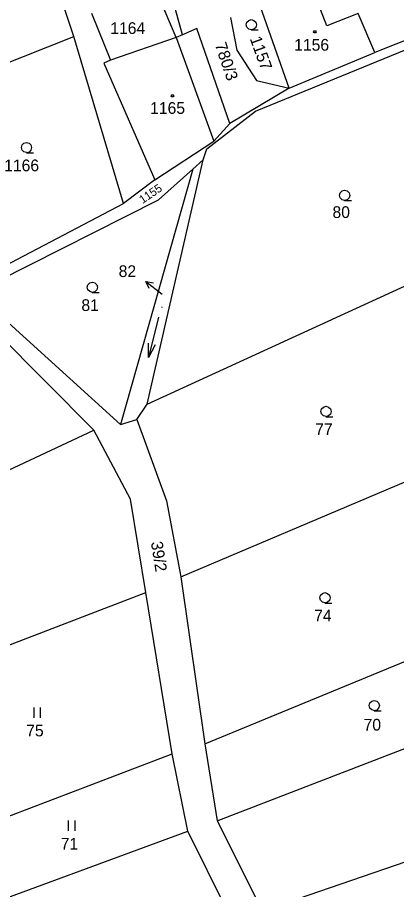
# Model space of a CAD drawing. Extents: x -609861 to -605046, y -1120287 to -1116307.
# Drawn here: x -607387.8 to -607332.8, y -1119198.6 to -1119072.1 of the extents above; entities that cross this region are included whole.
import ezdxf

# ---------------------------------------------------------------- set-up
doc = ezdxf.new("R2010")
doc.units = 0
for name, color, linetype in [('Vrstva 1', 7, 'Continuous'), ('Vrstva 2', 7, 'Continuous'), ('Vrstva 3', 7, 'Continuous'), ('Vrstva 4', 7, 'Continuous'), ('Vrstva 5', 7, 'Continuous'), ('Vrstva 7', 7, 'Continuous')]:
    doc.layers.add(name, color=color, linetype=linetype)

msp = doc.modelspace()

# ---------------------------------------------------------------- linework, layer by layer
at = {"layer": 'Vrstva 1'}
for p, q in [((-607379.62, -1119074.89), (-607384.9, -1119058.87)), ((-607364.77, -1119075.06), (-607367.95, -1119067.5)), ((-607363.84, -1119074.65), (-607365.08, -1119070.14)), ((-607377.05, -1119071.51), (-607374.29, -1119078.32)), ((-607348.37, -1119082.38), (-607352.53, -1119070.59)), ((-607335.98, -1119077.24), (-607338.36, -1119071.55)), ((-607321.2, -1119071.34), (-607335.98, -1119077.24)), ((-607356.9, -1119072.14), (-607355.96, -1119076.88)), ((-607361.78, -1119073.74), (-607363.84, -1119074.65)), ((-607356.97, -1119087.51), (-607361.78, -1119073.74)), ((-607403.22, -1119084.33), (-607379.62, -1119074.89)), ((-607372.42, -1119099.12), (-607379.62, -1119074.89)), ((-607364.77, -1119075.06), (-607374.29, -1119078.32)), ((-607363.84, -1119074.65), (-607364.77, -1119075.06)), ((-607355.96, -1119076.88), (-607353.11, -1119081.28)), ((-607353.26, -1119085.75), (-607331.43, -1119076.8)), ((-607348.37, -1119082.38), (-607335.98, -1119077.24)), ((-607374.29, -1119078.32), (-607375.25, -1119078.75)), ((-607375.25, -1119078.75), (-607367.84, -1119095.69)), ((-607353.11, -1119081.28), (-607348.37, -1119082.38)), ((-607348.37, -1119082.38), (-607356.97, -1119087.51)), ((-607360.31, -1119091.2), (-607353.26, -1119085.75)), ((-607359.31, -1119090.07), (-607356.97, -1119087.51)), ((-607367.84, -1119095.69), (-607359.31, -1119090.07)), ((-607360.84, -1119092.8), (-607360.31, -1119091.2)), ((-607368.98, -1119128.22), (-607360.84, -1119092.8)), ((-607362.33, -1119094.13), (-607360.84, -1119092.8)), ((-607362.33, -1119094.13), (-607372.85, -1119131.14)), ((-607367.31, -1119098.57), (-607362.33, -1119094.13)), ((-607367.84, -1119095.69), (-607372.42, -1119099.12)), ((-607393.93, -1119112), (-607367.31, -1119098.57)), ((-607393.64, -1119110.22), (-607372.42, -1119099.12)), ((-607368.98, -1119128.22), (-607321.83, -1119106.56)), ((-607393.93, -1119112), (-607372.85, -1119131.14)), ((-607376.68, -1119131.97), (-607395.47, -1119113.08)), ((-607370.48, -1119130.41), (-607368.98, -1119128.22)), ((-607372.85, -1119131.14), (-607370.48, -1119130.41)), ((-607370.48, -1119130.41), (-607366.15, -1119142.23)), ((-607410.35, -1119147.68), (-607376.68, -1119131.97)), ((-607371.37, -1119141.98), (-607376.68, -1119131.97)), ((-607364.07, -1119153.25), (-607325.04, -1119136.64)), ((-607369.15, -1119155.5), (-607371.37, -1119141.98)), ((-607366.15, -1119142.23), (-607364.07, -1119153.25)), ((-607364.07, -1119153.25), (-607360.6, -1119177.42)), ((-607404.74, -1119169.18), (-607369.15, -1119155.5)), ((-607365.36, -1119178.89), (-607369.15, -1119155.5)), ((-607360.6, -1119177.42), (-607321.31, -1119161.26)), ((-607358.81, -1119188.58), (-607312.44, -1119170.69)), ((-607360.6, -1119177.42), (-607358.81, -1119188.58)), ((-607398.55, -1119191.54), (-607365.36, -1119178.89)), ((-607363.07, -1119190.1), (-607365.36, -1119178.89)), ((-607352.29, -1119201.63), (-607307.28, -1119186.16)), ((-607358.81, -1119188.58), (-607352.29, -1119201.63)), ((-607395.6, -1119202.05), (-607363.07, -1119190.1)), ((-607356.79, -1119202.76), (-607363.07, -1119190.1))]:
    msp.add_line(p, q, dxfattribs=at)
at = {"layer": 'Vrstva 3'}
for p, q in [((-607367.344, -1119115.589), (-607368.796, -1119121.411)), ((-607385.42, -1119172.15), (-607385.42, -1119173.65)), ((-607384.42, -1119173.65), (-607384.42, -1119172.15)), ((-607380.41, -1119188.56), (-607380.41, -1119190.06)), ((-607379.41, -1119190.06), (-607379.41, -1119188.56))]:
    msp.add_line(p, q, dxfattribs=at)
for points in [[(-607353.86, -1119073.94), (-607354.24, -1119073.84), (-607354.51, -1119073.57), (-607354.61, -1119073.2), (-607354.51, -1119072.83), (-607354.24, -1119072.56), (-607353.87, -1119072.46), (-607353.5, -1119072.56), (-607353.23, -1119072.83), (-607353.13, -1119073.21), (-607353.23, -1119073.59), (-607353.5, -1119073.86), (-607353.88, -1119073.96), (-607352.88, -1119073.96)], [(-607386.45, -1119091.74), (-607386.83, -1119091.64), (-607387.1, -1119091.37), (-607387.2, -1119091), (-607387.1, -1119090.63), (-607386.83, -1119090.36), (-607386.46, -1119090.26), (-607386.09, -1119090.36), (-607385.82, -1119090.63), (-607385.72, -1119091.01), (-607385.82, -1119091.39), (-607386.09, -1119091.66), (-607386.47, -1119091.76), (-607385.47, -1119091.76)], [(-607340.34, -1119098.66), (-607340.72, -1119098.56), (-607340.99, -1119098.29), (-607341.09, -1119097.92), (-607340.99, -1119097.55), (-607340.72, -1119097.28), (-607340.35, -1119097.18), (-607339.98, -1119097.28), (-607339.71, -1119097.55), (-607339.61, -1119097.93), (-607339.71, -1119098.31), (-607339.98, -1119098.58), (-607340.36, -1119098.68), (-607339.36, -1119098.68)], [(-607376.9, -1119111.99), (-607377.28, -1119111.89), (-607377.55, -1119111.62), (-607377.65, -1119111.25), (-607377.55, -1119110.88), (-607377.28, -1119110.61), (-607376.91, -1119110.51), (-607376.54, -1119110.61), (-607376.27, -1119110.88), (-607376.17, -1119111.26), (-607376.27, -1119111.64), (-607376.54, -1119111.91), (-607376.92, -1119112.01), (-607375.92, -1119112.01)], [(-607367.827, -1119119.591), (-607368.796, -1119121.411), (-607368.797, -1119119.349)], [(-607343.03, -1119129.99), (-607343.41, -1119129.89), (-607343.68, -1119129.62), (-607343.78, -1119129.25), (-607343.68, -1119128.88), (-607343.41, -1119128.61), (-607343.04, -1119128.51), (-607342.67, -1119128.61), (-607342.4, -1119128.88), (-607342.3, -1119129.26), (-607342.4, -1119129.64), (-607342.67, -1119129.91), (-607343.05, -1119130.01), (-607342.05, -1119130.01)], [(-607343.18, -1119157), (-607343.56, -1119156.9), (-607343.83, -1119156.63), (-607343.93, -1119156.26), (-607343.83, -1119155.89), (-607343.56, -1119155.62), (-607343.19, -1119155.52), (-607342.82, -1119155.62), (-607342.55, -1119155.89), (-607342.45, -1119156.27), (-607342.55, -1119156.65), (-607342.82, -1119156.92), (-607343.2, -1119157.02), (-607342.2, -1119157.02)], [(-607336.04, -1119172.61), (-607336.42, -1119172.51), (-607336.69, -1119172.24), (-607336.79, -1119171.87), (-607336.69, -1119171.5), (-607336.42, -1119171.23), (-607336.05, -1119171.13), (-607335.68, -1119171.23), (-607335.41, -1119171.5), (-607335.31, -1119171.88), (-607335.41, -1119172.26), (-607335.68, -1119172.53), (-607336.06, -1119172.63), (-607335.06, -1119172.63)]]:
    msp.add_lwpolyline(points, dxfattribs=at)
at = {"layer": 'Vrstva 4'}
for p, q in [((-607342.92, -1119073.35), (-607344.96, -1119068.02)), ((-607338.36, -1119071.55), (-607342.92, -1119073.35)), ((-607364.77, -1119075.06), (-607359.31, -1119090.07))]:
    msp.add_line(p, q, dxfattribs=at)
at = {"layer": 'Vrstva 5'}
for points in [[(-607344.57, -1119074.09), (-607344.48, -1119074.24), (-607344.57, -1119074.39), (-607344.75, -1119074.39), (-607344.84, -1119074.24), (-607344.75, -1119074.09)], [(-607365.2, -1119083.37), (-607365.11, -1119083.52), (-607365.2, -1119083.67), (-607365.38, -1119083.67), (-607365.47, -1119083.52), (-607365.38, -1119083.37)]]:
    msp.add_lwpolyline(points, close=True, dxfattribs=at)
at = {"layer": 'Vrstva 7'}
msp.add_line((-607369.15, -1119110.395), (-607366.8, -1119112.26), dxfattribs=at)
msp.add_lwpolyline([(-607368.677, -1119111.408), (-607369.15, -1119110.395), (-607368.056, -1119110.625)], dxfattribs=at)

# ---------------------------------------------------------------- texts
at = {"layer": 'Vrstva 2'}
for s, height, p in [('1164', 1.7, (-607374.317, -1119074.54)), ('1156', 1.7, (-607347.657, -1119076.96)), ('1165', 1.7, (-607368.537, -1119086.12)), ('1166', 1.7, (-607389.697, -1119094.44)), ('80', 1.7, (-607342.103, -1119101.21)), ('81', 1.7, (-607378.503, -1119114.69)), ('82', 0.2, (-607366.962, -1119114.24)), ('77', 1.7, (-607344.613, -1119132.69)), ('74', 1.7, (-607344.763, -1119159.7)), ('70', 1.7, (-607337.593, -1119175.51)), ('75', 1.7, (-607386.503, -1119176.35)), ('71', 1.7, (-607381.493, -1119192.76))]:
    msp.add_text(s, height=height, dxfattribs=at).set_placement(p)
for s, height, rotation, p in [('1157', 1.7, 289.80205, (-607354.107, -1119075.209)), ('780/3', 1.7, 288.88532, (-607359.183, -1119076.085)), ('1155', 1.2, 34.20558, (-607369.631, -1119099.184)), ('39/2', 1.7, 278.97315, (-607368.433, -1119148.224))]:
    msp.add_text(s, height=height, rotation=rotation, dxfattribs=at).set_placement(p)
at = {"layer": 'Vrstva 7'}
msp.add_text('82', height=1.7, dxfattribs=at).set_placement((-607373.099, -1119109.77))

doc.saveas('drawing.dxf')
